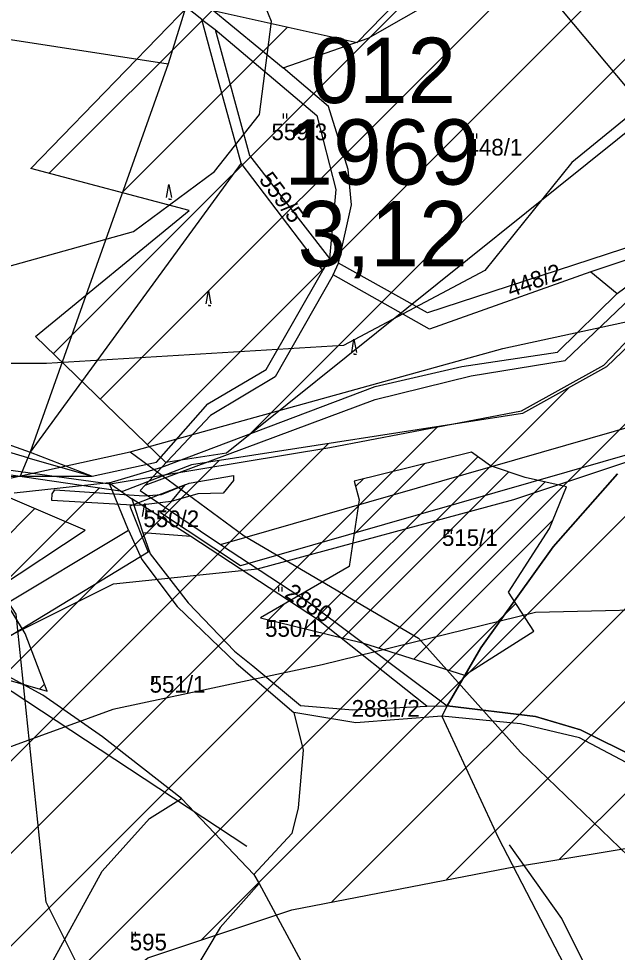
# Model space of a CAD drawing. Extents: x -564810 to -550519, y -1045831 to -1034011.
# Drawn here: x -554225.5 to -554042.2, y -1037067.9 to -1036782 of the extents above; entities that cross this region are included whole.
import ezdxf

# ---------------------------------------------------------------- set-up
doc = ezdxf.new("R2010")
doc.units = 0
for name, color, linetype in [('Biokoridory', 7, 'Continuous'), ('Interakční prvky', 7, 'Continuous'), ('KN stav', 7, 'Continuous'), ('Lesní porost', 7, 'Continuous'), ('Obvod KPU', 7, 'Continuous'), ('Odvodněné plochy', 7, 'Continuous'), ('Parcelní čísla', 7, 'Continuous'), ('přeložka st silnice', 7, 'Continuous'), ('STG', 7, 'Continuous'), ('vodní toky', 7, 'Continuous'), ('Vrstva 33', 7, 'Continuous'), ('Vrstva 4', 7, 'Continuous'), ('zamokř ploch', 7, 'Continuous')]:
    doc.layers.add(name, color=color, linetype=linetype)

msp = doc.modelspace()

# ---------------------------------------------------------------- linework, layer by layer
at = {"layer": 'Biokoridory'}
for points in [[(-553945.16, -1036881.18), (-554015.72, -1036962.62), (-554067.26, -1036963.77), (-554132.53, -1036979.8), (-554196.67, -1036993.54), (-554234.46, -1037007.29), (-554300.88, -1036975.22), (-554335.24, -1036993.54), (-554357, -1037030.19), (-554393.64, -1037049.66), (-554415.4, -1037125.24), (-554457.78, -1037166.47), (-554479.54, -1037208.84), (-554492.13, -1037234.04), (-554477.25, -1037292.44), (-554488.7, -1037357.72), (-554504.73, -1037417.27), (-554517.33, -1037456.21), (-554516.18, -1037585.62), (-554550.54, -1037626.85), (-554581.46, -1037653.19), (-554608.37, -1037640.02), (-554697.13, -1037672.66)], [(-554542.29, -1037429.71), (-554504.5, -1037393.63), (-554531.98, -1037360.42), (-554497.63, -1037306.6), (-554506.79, -1037264.22), (-554515.38, -1037232.73), (-554515.38, -1037195.51), (-554479.88, -1037155.43), (-554431.78, -1037101.6), (-554418.04, -1037062.09), (-554404.87, -1037026.59), (-554366.5, -1036988.22), (-554331.57, -1036960.74), (-554289.77, -1036956.73), (-554242.24, -1036977.92), (-554196.44, -1036955.01), (-554152.35, -1036950.43), (-554073.9, -1036929.25), (-553996.6, -1036903.48)]]:
    msp.add_lwpolyline(points, dxfattribs=at)
at = {"layer": 'Interakční prvky'}
msp.add_line((-554249.29, -1036973.66), (-554155.59, -1037035.35), dxfattribs=at)
msp.add_lwpolyline([(-553968.85, -1037192.96), (-554022.33, -1037131.26), (-554059.18, -1037057.54), (-554075.22, -1037034.95)], dxfattribs=at)
at = {"layer": 'KN stav'}
for p, q in [((-554118.52, -1036787.96), (-554095.07, -1036774.59)), ((-554062.52, -1036775.4), (-554027.28, -1036817.6)), ((-554169.42, -1036782.25), (-554174.26, -1036778.42)), ((-554166.88, -1036778.64), (-554144.55, -1036797.03)), ((-554169.42, -1036782.25), (-554165.31, -1036785.27)), ((-554164.86, -1036798.89), (-554169.42, -1036782.25)), ((-554165.31, -1036785.27), (-554154.76, -1036823.88)), ((-554165.31, -1036785.27), (-554134.24, -1036811.62)), ((-554144.55, -1036797.03), (-554118.52, -1036787.96)), ((-554157.36, -1036826.24), (-554164.86, -1036798.89)), ((-554130.6, -1036808.89), (-554144.55, -1036797.03)), ((-554124.56, -1036828.16), (-554130.6, -1036808.89)), ((-554134.24, -1036811.62), (-554128.42, -1036834.25)), ((-554154.76, -1036823.88), (-554130.28, -1036855.45)), ((-554132.39, -1036859.15), (-554157.36, -1036826.24)), ((-554123.63, -1036838.97), (-554124.56, -1036828.16)), ((-554128.42, -1036834.25), (-554130.28, -1036855.45)), ((-554127.54, -1036856.89), (-554123.63, -1036838.97)), ((-554010.46, -1036842.69), (-554100.36, -1036872.11)), ((-554019.17, -1036849.06), (-554050.32, -1036859.49)), ((-554130.28, -1036855.45), (-554132.39, -1036859.15)), ((-554129.24, -1036860.43), (-554127.54, -1036856.89)), ((-554100.36, -1036872.11), (-554127.54, -1036856.89)), ((-554050.32, -1036859.49), (-554099.74, -1036877.04)), ((-554099.74, -1036877.04), (-554129.24, -1036860.43)), ((-554163.65, -1036943), (-554001.87, -1036896.4)), ((-554197.79, -1036924.07), (-554181.63, -1036919.34)), ((-554181.63, -1036919.34), (-554186.73, -1036924.84)), ((-554042.16, -1036921.36), (-554061.84, -1036943.72)), ((-554061.84, -1036943.72), (-554042.16, -1036921.36)), ((-554197.79, -1036924.07), (-554190.87, -1036929.02)), ((-554191.85, -1036938.64), (-554197.79, -1036924.07)), ((-554186.73, -1036924.84), (-554188.27, -1036926.51)), ((-554188.27, -1036926.51), (-554163.65, -1036943)), ((-554190.87, -1036929.02), (-554187.45, -1036939.44)), ((-554172.81, -1036940.5), (-554190.87, -1036929.02)), ((-554248.63, -1036972.63), (-554191.85, -1036938.64)), ((-554191.85, -1036938.64), (-554187.79, -1036947.59)), ((-554187.45, -1036939.44), (-554185.22, -1036945.89)), ((-554172.81, -1036940.5), (-554187.45, -1036939.44)), ((-554133.64, -1036966.21), (-554172.81, -1036940.5)), ((-554163.65, -1036943), (-554136.45, -1036960.84)), ((-554061.84, -1036943.72), (-554083.98, -1036974.63)), ((-554083.98, -1036974.63), (-554061.84, -1036943.72)), ((-554187.79, -1036947.59), (-554176.9, -1036961.94)), ((-554185.22, -1036945.89), (-554173.61, -1036960.84)), ((-554176.9, -1036961.94), (-554158.93, -1036979.35)), ((-554173.61, -1036960.84), (-554159.44, -1036975.61)), ((-554136.45, -1036960.84), (-554094.31, -1036992.43)), ((-554100.49, -1036992.54), (-554133.64, -1036966.21)), ((-554218.05, -1036989.15), (-554248.63, -1036972.63)), ((-554159.44, -1036975.61), (-554153.82, -1036980.1)), ((-554083.98, -1036974.63), (-554094.31, -1036992.43)), ((-554094.31, -1036992.43), (-554083.98, -1036974.63)), ((-554158.93, -1036979.35), (-554141.24, -1036994.43)), ((-554153.82, -1036980.1), (-554139.2, -1036992.3)), ((-554199.79, -1037001.88), (-554218.05, -1036989.15)), ((-554139.2, -1036992.3), (-554123.15, -1036993.66)), ((-554123.15, -1036993.66), (-554100.49, -1036992.54)), ((-554100.49, -1036992.54), (-554094.31, -1036992.43)), ((-554094.31, -1036992.43), (-554095.92, -1036995.54)), ((-554094.31, -1036992.43), (-554067.22, -1036995.64)), ((-554067.22, -1036995.64), (-554094.31, -1036992.43)), ((-554141.24, -1036994.43), (-554138.33, -1037005.95)), ((-554122.26, -1036997.62), (-554141.24, -1036994.43)), ((-554095.92, -1036995.54), (-554122.26, -1036997.62)), ((-554095.92, -1036995.54), (-554078.66, -1037032.69)), ((-554071.89, -1036997.93), (-554095.92, -1036995.54)), ((-554067.22, -1036995.64), (-554053.46, -1036999.71)), ((-554053.46, -1036999.71), (-554067.22, -1036995.64)), ((-554061.13, -1037000.44), (-554071.89, -1036997.93)), ((-554175.63, -1037020.79), (-554199.79, -1037001.88)), ((-554053.74, -1037002.19), (-554061.13, -1037000.44)), ((-554035.85, -1037011.71), (-554053.74, -1037002.19)), ((-554053.46, -1036999.71), (-554033.61, -1037009.63)), ((-554033.61, -1037009.63), (-554053.46, -1036999.71)), ((-554138.33, -1037005.95), (-554139.86, -1037023.67)), ((-554185.4, -1037026.92), (-554175.63, -1037020.79)), ((-554153.47, -1037044), (-554175.63, -1037020.79)), ((-554139.86, -1037023.67), (-554141.88, -1037031.44)), ((-554199.86, -1037043.05), (-554185.4, -1037026.92)), ((-554141.88, -1037031.44), (-554153.47, -1037044)), ((-554078.66, -1037032.69), (-554035.11, -1037116.73)), ((-554225.38, -1037089.19), (-554199.86, -1037043.05)), ((-554153.47, -1037044), (-554151.88, -1037046.81)), ((-554151.88, -1037046.81), (-554163.83, -1037060.27)), ((-554151.88, -1037046.81), (-554127.78, -1037091.22)), ((-554163.83, -1037060.27), (-554184.74, -1037095.37))]:
    msp.add_line(p, q, dxfattribs=at)
at = {"layer": 'Lesní porost'}
for p, q in [((-554261.77, -1036973.31), (-554220.48, -1036932.02)), ((-554219.14, -1036987.24), (-554217.6, -1036985.71))]:
    msp.add_line(p, q, dxfattribs=at)
msp.add_lwpolyline([(-554413.44, -1037069.18), (-554420.41, -1037052.7), (-554393.59, -1037027.66), (-554353.83, -1037033.41), (-554336.79, -1037027.88), (-554335.82, -1037021.97), (-554350.55, -1037011.53), (-554356.86, -1037005.35), (-554355.58, -1036997.83), (-554344.44, -1036985.23), (-554322.84, -1036969.28), (-554307.47, -1036962.13), (-554298.81, -1036963.1), (-554272.03, -1036969.51), (-554241.64, -1036980.76), (-554216.75, -1036987.93), (-554223.49, -1036970.28), (-554232.04, -1036956.35), (-554205.1, -1036938.6), (-554324.54, -1036887.46), (-554573.55, -1037082.76)], dxfattribs=at)
at = {"layer": 'Obvod KPU'}
for p, q in [((-553995.56, -1036903.02), (-554157.61, -1036949.52)), ((-554174.46, -1036924.71), (-554191.46, -1036931.21)), ((-554178.88, -1036930.02), (-554174.46, -1036924.71)), ((-554182.08, -1036933.34), (-554178.88, -1036930.02)), ((-554191.46, -1036931.21), (-554185.78, -1036945.33)), ((-554157.61, -1036949.52), (-554182.08, -1036933.34)), ((-554185.78, -1036945.33), (-554242.6, -1036979.89))]:
    msp.add_line(p, q, dxfattribs=at)
at = {"layer": 'Odvodněné plochy'}
msp.add_lwpolyline([(-554220.34, -1036879.32), (-554173.23, -1036840.76), (-554221.77, -1036827.9), (-554173.23, -1036777.9), (-554121.83, -1036789.33), (-554070.43, -1036736.47), (-554016.18, -1036777.9), (-553996.19, -1036782.19), (-554161.81, -1036915.04), (-554180.37, -1036917.89)], close=True, dxfattribs=at)
msp.add_lwpolyline([(-553768.51, -1036756.72), (-553829.43, -1036776.61), (-553878.45, -1036789.57), (-553893.17, -1036795.97), (-553902.96, -1036798.04), (-553945.58, -1036809.68), (-554011.96, -1036856.46), (-554045.51, -1036888.6), (-554071.21, -1036902.89), (-554172.58, -1036918.6), (-554193.64, -1036926.81), (-554262.17, -1036916.81), (-554406.37, -1036942.53), (-554324.92, -1037053.9), (-554252.23, -1037123.85), (-554185.98, -1037069.55), (-554141.81, -1037054.82), (-554075.55, -1037041.94), (-554013.9, -1037031.81), (-553943.05, -1036960.94), (-553908.08, -1036917.68), (-553894.28, -1036920.44), (-553810.54, -1036911.24), (-553792.14, -1036897.43)], dxfattribs=at)
at = {"layer": 'přeložka st silnice'}
for p, q in [((-554214.87, -1036884.6), (-554068.34, -1036738.07)), ((-554200.48, -1036898.49), (-554052.3, -1036750.32)), ((-554059.92, -1037039.37), (-553781.53, -1036760.97)), ((-554186.08, -1036912.38), (-554036.27, -1036762.56)), ((-554154.97, -1036909.55), (-554020.23, -1036774.81)), ((-554094.45, -1037045.61), (-553823.52, -1036774.68)), ((-554216.21, -1036829.37), (-554166.28, -1036779.45)), ((-554193.85, -1036835.29), (-554143.14, -1036784.59)), ((-554129.56, -1037052.44), (-553862.47, -1036785.34)), ((-554169.45, -1037064.04), (-553903.63, -1036798.22)), ((-554254.94, -1037121.24), (-553942.54, -1036808.85)), ((-554269.35, -1037107.37), (-554056.92, -1036894.94)), ((-554283.77, -1037093.5), (-554097.17, -1036906.91)), ((-554298.18, -1037079.63), (-554130.65, -1036912.1)), ((-554312.59, -1037065.76), (-554164.12, -1036917.29)), ((-554326.65, -1037051.54), (-554200.87, -1036925.76))]:
    msp.add_line(p, q, dxfattribs=at)
at = {"layer": 'STG'}
for points in [[(-554191.29, -1036914.66), (-554077.3, -1036882.97), (-554022.19, -1036871.02), (-553937.68, -1036830.59), (-553890.83, -1036810.38), (-553821.94, -1036788.33), (-553758.56, -1036762.6), (-553729.17, -1036744.23), (-553708.96, -1036724.93), (-553686.91, -1036697.37), (-553658.44, -1036647.75), (-553641.91, -1036605.49), (-553629.05, -1036553.12), (-553595.06, -1036487.88), (-553523.41, -1036401.52), (-553479.32, -1036345.47), (-553459.11, -1036313.04)], [(-554262.84, -1036867.35), (-554190.28, -1036847.13), (-554165.48, -1036828.76), (-554151.7, -1036811.3), (-554148.03, -1036782.82), (-554158.13, -1036758.01), (-554174.66, -1036739.63), (-554199.47, -1036719.42), (-554224.27, -1036704.72), (-554240.8, -1036689.1), (-554254.58, -1036659.7), (-554252.74, -1036628.46), (-554251.82, -1036606.41), (-554261.01, -1036583.44)], [(-553758.56, -1036695.53), (-553821.02, -1036712.99), (-553905.53, -1036738.72), (-553971.66, -1036763.52), (-553990.95, -1036772.71), (-554056.17, -1036826), (-554082.81, -1036859.08), (-554125.98, -1036882.05), (-554216.92, -1036887.56), (-554279.38, -1036887.56), (-554348.27, -1036893.99), (-554396.95, -1036910.53), (-554482.38, -1036947.28), (-554535.65, -1036979.44), (-554580.66, -1037020.79), (-554625.67, -1037054.78), (-554676.19, -1037065.81), (-554747.84, -1037058.46)], [(-554250.08, -1036927.53), (-554191.29, -1036914.66), (-554156.39, -1036940.39), (-554103.11, -1036971.63), (-554071.88, -1037006.54), (-554022.28, -1037054.32), (-553974.51, -1037065.35), (-553934.1, -1037109.45), (-553926.75, -1037148.04), (-553913.89, -1037214.19), (-553921.24, -1037232.57), (-553910.21, -1037239.92), (-553893.68, -1037238.08), (-553855.1, -1037221.54), (-553728.34, -1037153.55), (-553625.46, -1037081.89), (-553487.02, -1036945.15)], [(-554167.41, -1037688.29), (-554156.39, -1037629.49), (-554145.36, -1037590.9), (-554110.46, -1037535.77), (-554075.55, -1037487.99), (-554048, -1037440.22), (-554044.32, -1037364.87), (-554062.69, -1037282.18), (-554108.62, -1037205), (-554132.5, -1037168.25), (-554167.41, -1037129.66), (-554198.64, -1037089.24), (-554217.01, -1037052.48), (-554226.19, -1036964.28), (-554250.08, -1036927.53), (-554318.05, -1036929.37), (-554393.37, -1036945.9)]]:
    msp.add_lwpolyline(points, dxfattribs=at)
at = {"layer": 'vodní toky'}
for p, q in [((-554173.23, -1036924.2), (-554159.68, -1036921.85)), ((-554159.68, -1036921.85), (-554159.68, -1036923.41)), ((-554181.77, -1036927.73), (-554173.23, -1036924.2)), ((-554159.68, -1036923.41), (-554162.86, -1036927.26)), ((-554215.34, -1036929.47), (-554215.2, -1036927.53)), ((-554215.2, -1036927.53), (-554214.36, -1036926.29)), ((-554214.36, -1036926.29), (-554187.02, -1036928.06)), ((-554187.02, -1036928.06), (-554181.77, -1036927.73)), ((-554170.67, -1036927.52), (-554178.76, -1036929.8)), ((-554162.86, -1036927.26), (-554170.67, -1036927.52)), ((-554188.98, -1036931.1), (-554215.34, -1036929.47)), ((-554178.76, -1036929.8), (-554188.98, -1036931.1))]:
    msp.add_line(p, q, dxfattribs=at)
at = {"layer": 'Vrstva 33'}
msp.add_lwpolyline([(-554634.22, -1037102.93), (-554601.77, -1037082.63), (-554575.19, -1037060.23), (-554555.6, -1037012.64), (-554480.05, -1036979.05), (-554412.89, -1036939.85), (-554268.78, -1036914.66), (-554197.42, -1036924.46), (-554130.26, -1036913.26), (-554071.5, -1036902.06), (-554046.32, -1036888.06), (-554016.93, -1036857.27), (-553945.58, -1036809.68), (-553907.8, -1036795.68), (-553837.85, -1036773.28), (-553800.07, -1036769.08), (-553774.47, -1036770.82)], dxfattribs=at)
at = {"layer": 'Vrstva 4'}
for p, q in [((-554290.46, -1036778.69), (-554179.68, -1036795.83)), ((-554174.26, -1036778.42), (-554179.68, -1036795.83)), ((-554179.68, -1036795.83), (-554221.96, -1036914.74)), ((-554157.36, -1036826.24), (-554221.96, -1036914.74)), ((-554042.25, -1036866.11), (-554019.17, -1036849.06)), ((-554149.69, -1036889.43), (-554132.39, -1036859.15)), ((-554050.32, -1036859.49), (-554042.25, -1036866.11)), ((-554129.24, -1036860.43), (-554146.93, -1036891.67)), ((-554060.51, -1036884.14), (-554042.25, -1036866.11)), ((-554058.16, -1036886.62), (-554037.95, -1036867.35)), ((-554089.81, -1036888.52), (-554060.51, -1036884.14)), ((-554086.93, -1036891.37), (-554058.16, -1036886.62)), ((-554167.58, -1036899.96), (-554149.69, -1036889.43)), ((-554116.38, -1036894.65), (-554089.81, -1036888.52)), ((-554146.93, -1036891.67), (-554166.76, -1036903.46)), ((-554116.29, -1036898.63), (-554086.93, -1036891.37)), ((-554181.63, -1036919.34), (-554116.38, -1036894.65)), ((-554186.73, -1036924.84), (-554116.29, -1036898.63)), ((-554260.73, -1036900.82), (-554221.96, -1036914.74)), ((-554183.31, -1036917.8), (-554167.58, -1036899.96)), ((-554222.65, -1036916.41), (-554270.36, -1036902.56)), ((-554166.76, -1036903.46), (-554181.63, -1036919.34)), ((-554222.65, -1036916.41), (-554225, -1036922.11)), ((-554221.96, -1036914.74), (-554222.65, -1036916.41)), ((-554222.65, -1036916.41), (-554202.99, -1036922.11)), ((-554221.96, -1036914.74), (-554202.99, -1036922.11)), ((-554202.99, -1036922.11), (-554183.31, -1036917.8)), ((-554232.36, -1036922.25), (-554225, -1036922.11)), ((-554225, -1036922.11), (-554202.99, -1036922.11)), ((-554197.79, -1036924.07), (-554226.89, -1036927.24))]:
    msp.add_line(p, q, dxfattribs=at)
at = {"layer": 'zamokř ploch'}
for p, q in [((-554144.48, -1036811.05), (-554144.48, -1036812.55)), ((-554143.48, -1036811.05), (-554143.48, -1036812.55)), ((-554086.34, -1036817.15), (-554086.34, -1036818.65)), ((-554085.34, -1036817.15), (-554085.34, -1036818.65)), ((-554137.62, -1036968.83), (-554084.91, -1036916.12)), ((-554086.85, -1036914.74), (-554122.76, -1036923.63)), ((-554081.01, -1036918.88), (-554086.85, -1036914.74)), ((-554122.81, -1036939.87), (-554101.24, -1036918.3)), ((-554070.4, -1036922.48), (-554081.01, -1036918.88)), ((-554126.27, -1036971.62), (-554075.43, -1036920.77)), ((-554122.76, -1036923.63), (-554121.19, -1036929.34)), ((-554122.32, -1036925.24), (-554120.03, -1036922.95)), ((-554115.2, -1036974.69), (-554064.34, -1036923.83)), ((-554057.79, -1036925.3), (-554070.4, -1036922.48)), ((-554062.94, -1036938.08), (-554057.79, -1036925.3)), ((-554121.19, -1036929.34), (-554124.31, -1036949.68)), ((-554104.47, -1036978.1), (-554061.92, -1036935.55)), ((-554094.06, -1036938.27), (-554094.06, -1036939.77)), ((-554093.06, -1036938.27), (-554093.06, -1036939.77)), ((-554075.52, -1036957.6), (-554062.94, -1036938.08)), ((-554124.31, -1036949.68), (-554151.48, -1036965.43)), ((-554145.89, -1036955.93), (-554145.89, -1036957.43)), ((-554144.89, -1036955.93), (-554144.89, -1036957.43)), ((-554067.74, -1036969.54), (-554075.52, -1036957.6)), ((-554148.98, -1036966.04), (-554144.07, -1036961.14)), ((-554093.73, -1036981.51), (-554073.27, -1036961.05)), ((-554151.48, -1036965.43), (-554120.19, -1036973.11)), ((-554148.19, -1036966.76), (-554148.19, -1036968.26)), ((-554147.19, -1036966.76), (-554147.19, -1036968.26)), ((-554089, -1036983.01), (-554067.74, -1036969.54)), ((-554120.19, -1036973.11), (-554089, -1036983.01)), ((-554184.25, -1036983.54), (-554184.25, -1036985.04)), ((-554183.25, -1036983.54), (-554183.25, -1036985.04)), ((-554112.53, -1036994.34), (-554112.53, -1036995.84)), ((-554111.53, -1036994.34), (-554111.53, -1036995.84)), ((-554190.79, -1037061.54), (-554190.79, -1037063.04)), ((-554189.79, -1037061.54), (-554189.79, -1037063.04))]:
    msp.add_line(p, q, dxfattribs=at)
for points in [[(-554180.17, -1036836.78), (-554179.47, -1036832.78), (-554178.67, -1036836.78)], [(-554179.47, -1036837.08), (-554179.47, -1036837.28), (-554178.67, -1036837.28)], [(-554168.1, -1036869.3), (-554167.4, -1036865.3), (-554166.6, -1036869.3)], [(-554167.4, -1036869.6), (-554167.4, -1036869.8), (-554166.6, -1036869.8)], [(-554123.52, -1036884.17), (-554122.82, -1036880.17), (-554122.02, -1036884.17)], [(-554122.82, -1036884.47), (-554122.82, -1036884.67), (-554122.02, -1036884.67)], [(-554187.59, -1036934.41), (-554186.89, -1036930.41), (-554186.09, -1036934.41)], [(-554186.89, -1036934.71), (-554186.89, -1036934.91), (-554186.09, -1036934.91)]]:
    msp.add_lwpolyline(points, dxfattribs=at)

# ---------------------------------------------------------------- texts
at = {"layer": 'Odvodněné plochy'}
for s, p in [('012', (-554136.2, -1036807.82)), ('1969', (-554144.09, -1036832.82)), ('3,12', (-554140.08, -1036857.82))]:
    msp.add_text(s, height=20, dxfattribs=at).set_placement(p)
at = {"layer": 'Parcelní čísla'}
for s, p in [('559/3', (-554148.09, -1036819.2)), ('448/1', (-554088.37, -1036823.91)), ('550/2', (-554187.27, -1036937.67)), ('515/1', (-554095.89, -1036943.42)), ('550/1', (-554150.03, -1036971.25)), ('551/1', (-554185.37, -1036988.35)), ('2881/2', (-554123.55, -1036995.71)), ('595', (-554191.47, -1037067.27))]:
    msp.add_text(s, height=5.1, dxfattribs=at).set_placement(p)
for s, rotation, p in [('559/5', 306.5058, (-554152.11, -1036831.32)), ('448/2', 19.6538, (-554074.85, -1036867.36)), ('2880', 326.2871, (-554144.34, -1036958.82))]:
    msp.add_text(s, height=5.1, rotation=rotation, dxfattribs=at).set_placement(p)

doc.saveas('drawing.dxf')
